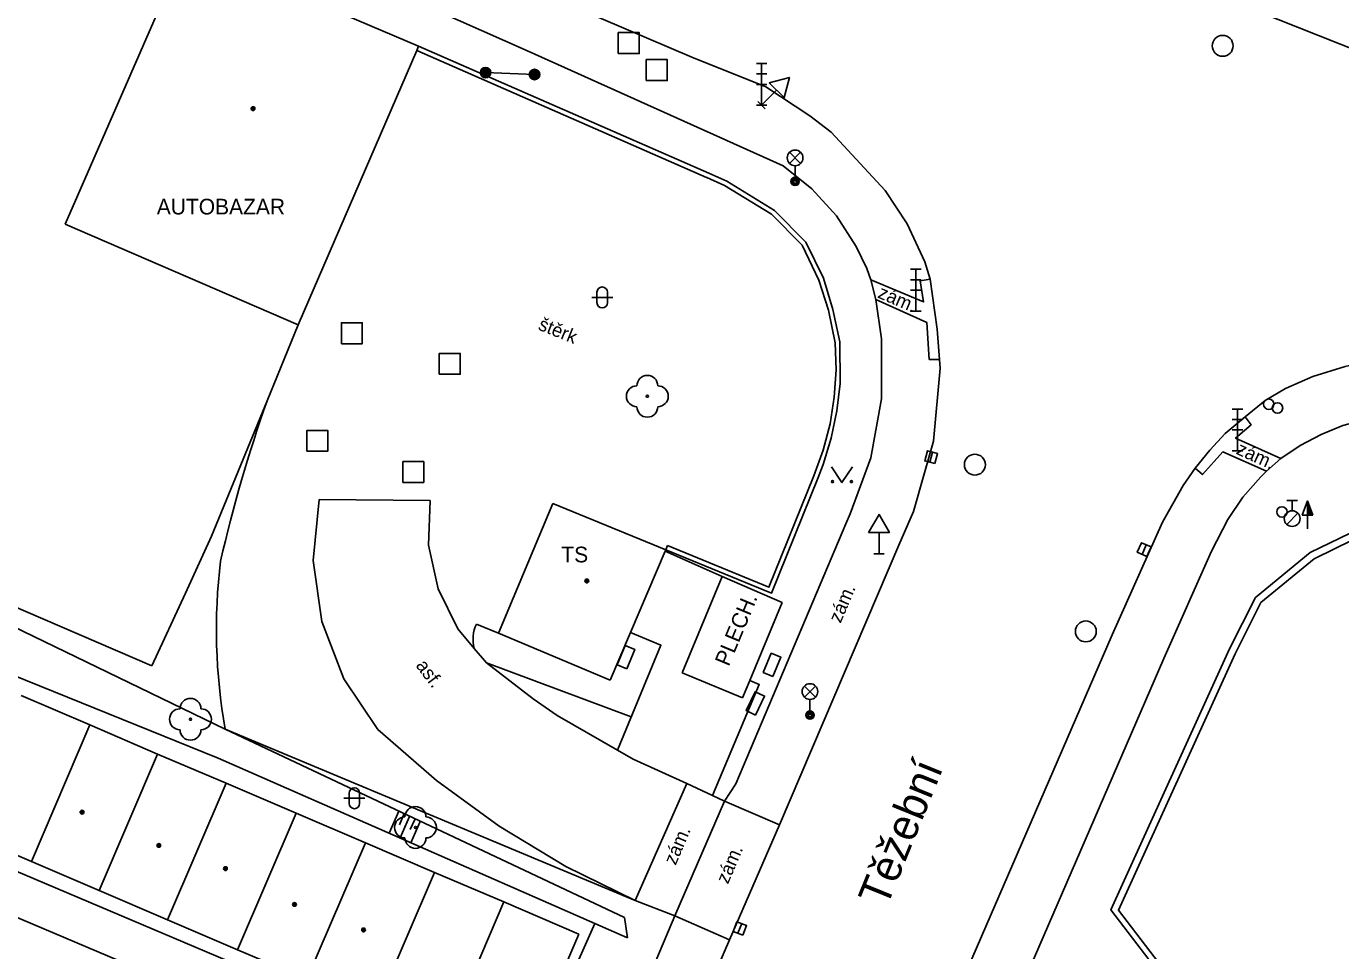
# Model space of a CAD drawing. Extents: x -596024 to -594475, y -1163820 to -1161957.
# Drawn here: x -594738.8 to -594676, y -1162266.2 to -1162222 of the extents above; entities that cross this region are included whole.
import ezdxf

# ---------------------------------------------------------------- set-up
doc = ezdxf.new("R2010")
doc.units = 0
for name, color, linetype in [('Level 10', 7, 'Continuous'), ('Level 11', 7, 'Continuous'), ('Level 14', 7, 'Continuous'), ('Level 15', 7, 'Continuous'), ('Level 22', 7, 'Continuous'), ('Level 24', 7, 'Continuous'), ('Level 25', 7, 'Continuous'), ('Level 26', 7, 'Continuous'), ('Level 27', 7, 'Continuous'), ('Level 28', 7, 'Continuous'), ('Level 33', 7, 'Continuous'), ('Level 34', 7, 'Continuous'), ('Level 36', 7, 'Continuous'), ('Level 39', 7, 'Continuous'), ('Level 40', 7, 'Continuous'), ('Level 41', 7, 'Continuous'), ('Level 49', 7, 'Continuous'), ('Level 5', 7, 'Continuous'), ('Level 7', 7, 'Continuous'), ('Level 8', 7, 'Continuous')]:
    doc.layers.add(name, color=color, linetype=linetype)

msp = doc.modelspace()

# ---------------------------------------------------------------- linework, layer by layer
at = {"layer": 'Level 10'}
for points in [[(-594743.15, -1162207.86), (-594736.49, -1162210.9), (-594707.02, -1162223.49)], [(-594675.07, -1162223.25), (-594696.91, -1162214.57), (-594697.58, -1162214.16), (-594698.03, -1162214), (-594698.11, -1162214.12), (-594710.48, -1162209.16)], [(-594707.02, -1162223.49), (-594703.49, -1162224.91), (-594701.38, -1162226.29), (-594700.36, -1162227.07), (-594697.78, -1162229.86), (-594696.73, -1162231.45), (-594695.89, -1162233.27), (-594695.63, -1162234.11)], [(-594695.63, -1162234.11), (-594695.31, -1162236.49), (-594695.19, -1162237.94)], [(-594695.19, -1162237.94), (-594695.16, -1162238.35), (-594695.48, -1162241.84), (-594696.43, -1162245.21), (-594697.13, -1162246.82)], [(-594680.58, -1162240.68), (-594679.63, -1162239.91), (-594678.66, -1162239.33), (-594677.36, -1162238.75), (-594675.81, -1162238.27), (-594674.6, -1162238), (-594673.18, -1162237.83), (-594671.75, -1162237.81), (-594670.33, -1162237.92), (-594668.92, -1162238.17)], [(-594682.97, -1162243.13), (-594682.28, -1162242.28), (-594681.54, -1162241.48), (-594680.58, -1162240.68)], [(-594682.97, -1162243.13), (-594683.55, -1162243.97), (-594684.53, -1162245.72), (-594686.94, -1162251.1), (-594695.56, -1162271.01)], [(-594697.13, -1162246.82), (-594702.83, -1162260.18)], [(-594702.83, -1162260.18), (-594705.22, -1162265.68)], [(-594705.22, -1162265.68), (-594710.08, -1162276.93)]]:
    msp.add_lwpolyline(points, dxfattribs=at)
at = {"layer": 'Level 11'}
for points in [[(-594714.84, -1162223.2), (-594719.3, -1162221.23), (-594739.83, -1162212.46), (-594759.63, -1162204.07), (-594759.98, -1162203.92), (-594762.4, -1162202.4), (-594767.29, -1162200.27)], [(-594702.66, -1162228.69), (-594714.84, -1162223.2)], [(-594716.88, -1162224.23), (-594714.54, -1162224.32)], [(-594702.66, -1162228.69), (-594701.29, -1162229.78), (-594700.12, -1162231.07), (-594699.17, -1162232.54), (-594698.66, -1162233.6), (-594698.47, -1162234.14)], [(-594698.47, -1162234.14), (-594695.95, -1162235.19), (-594696.12, -1162234.19), (-594695.63, -1162234.11)], [(-594698.47, -1162234.14), (-594698.24, -1162235.08)], [(-594698.24, -1162235.08), (-594697.96, -1162236.96), (-594697.96, -1162239.82), (-594698.47, -1162242.64), (-594699.46, -1162245.32)], [(-594698.24, -1162235.08), (-594695.8, -1162236.17), (-594695.68, -1162237.94)], [(-594695.68, -1162237.94), (-594695.19, -1162237.94)], [(-594680.58, -1162240.68), (-594680.3, -1162241.06), (-594681.04, -1162241.7), (-594678.88, -1162242.68)], [(-594678.88, -1162242.68), (-594677.95, -1162242.05), (-594676.96, -1162241.52), (-594675.92, -1162241.1), (-594674.84, -1162240.81), (-594673.84, -1162240.64), (-594672.61, -1162240.58), (-594671.49, -1162240.66), (-594670.43, -1162240.8)], [(-594679.57, -1162243.28), (-594681.66, -1162242.36), (-594682.63, -1162243.44), (-594682.97, -1162243.13)], [(-594679.57, -1162243.28), (-594678.88, -1162242.68)], [(-594682.2, -1162247.11), (-594681.42, -1162245.59), (-594680.69, -1162244.52), (-594679.84, -1162243.55), (-594679.57, -1162243.28)], [(-594724.83, -1162244.63), (-594725.11, -1162247.55), (-594724.71, -1162250.46), (-594723.66, -1162253.2), (-594722.02, -1162255.63), (-594719.22, -1162258.06), (-594716.23, -1162260.25), (-594713.05, -1162262.17), (-594709.73, -1162263.81)], [(-594724.83, -1162244.63), (-594719.53, -1162244.68)], [(-594710.58, -1162256.61), (-594713.46, -1162254.96), (-594714.61, -1162254.16), (-594716.83, -1162252.45), (-594717.42, -1162251.75), (-594718.21, -1162250.82), (-594719.15, -1162248.9), (-594719.6, -1162246.82), (-594719.53, -1162244.68)], [(-594699.66, -1162245.79), (-594699.46, -1162245.32)], [(-594705.47, -1162259.05), (-594704.92, -1162258.23), (-594699.66, -1162245.79)], [(-594682.2, -1162247.11), (-594684.47, -1162252.23), (-594693.08, -1162272.1), (-594700.25, -1162288.69), (-594715.41, -1162323.63)], [(-594705.58, -1162248.31), (-594707.49, -1162252.92)], [(-594705.58, -1162248.31), (-594702.71, -1162249.56)], [(-594717.37, -1162273.91), (-594740.22, -1162264.21), (-594761.82, -1162254.28), (-594768.91, -1162249.85)], [(-594768.91, -1162249.85), (-594715.49, -1162272.51)], [(-594702.71, -1162249.56), (-594704.26, -1162253.29)], [(-594716.27, -1162251.03), (-594717.32, -1162250.59)], [(-594709.92, -1162255.03), (-594716.83, -1162252.45)], [(-594707.49, -1162252.92), (-594704.6, -1162254.12)], [(-594704.26, -1162253.29), (-594704.6, -1162254.12)], [(-594729.32, -1162255.62), (-594709.73, -1162263.81)], [(-594707.27, -1162258.21), (-594709.82, -1162257.05), (-594710.58, -1162256.61)], [(-594709.73, -1162263.81), (-594707.27, -1162258.21)], [(-594707.27, -1162258.21), (-594706.04, -1162258.78)], [(-594707.83, -1162264.54), (-594705.47, -1162259.05)], [(-594706.04, -1162258.78), (-594705.47, -1162259.05)], [(-594705.47, -1162259.05), (-594702.83, -1162260.18)], [(-594709.73, -1162263.81), (-594707.83, -1162264.54)], [(-594715.22, -1162271.94), (-594714.86, -1162272.1), (-594711.66, -1162264.9)], [(-594707.83, -1162264.54), (-594712.61, -1162275.87)], [(-594707.83, -1162264.54), (-594705.22, -1162265.68)]]:
    msp.add_lwpolyline(points, dxfattribs=at)
for centre, radius, start, end in [((-594663.197, -1162262.656), 68.035, 160.47738, 167.19762), ((-594702.621, -1162250.866), 27.119, 173.03959, 190.09522), ((-594715.73, -1162251.311), 1.746, 155.59144, 194.55434)]:
    msp.add_arc(centre, radius, start, end, dxfattribs=at)
at = {"layer": 'Level 14'}
for points in [[(-594729.32, -1162255.62), (-594757.85, -1162241.8)], [(-594729.66, -1162257), (-594765.75, -1162242.39)], [(-594710.24, -1162264.62), (-594729.32, -1162255.62)], [(-594729.66, -1162257), (-594711.66, -1162264.9)], [(-594711.66, -1162264.9), (-594710.1, -1162265.58)], [(-594710.1, -1162265.58), (-594710.24, -1162264.62)]]:
    msp.add_lwpolyline(points, dxfattribs=at)
at = {"layer": 'Level 15'}
for points in [[(-594721.48, -1162260.59), (-594721.02, -1162259.53)], [(-594721, -1162260.18), (-594720.77, -1162259.65)], [(-594720.96, -1162260.81), (-594720.51, -1162259.78)], [(-594720.48, -1162260.41), (-594720.25, -1162259.9)], [(-594720.45, -1162261.04), (-594720, -1162260.02)]]:
    msp.add_lwpolyline(points, dxfattribs=at)
at = {"layer": 'Level 22'}
for centre in [(-594709.15, -1162239.7), (-594730.98, -1162255.14), (-594720.23, -1162260.31)]:
    msp.add_circle(centre, 0.05, dxfattribs=at)
for centre, start, end in [((-594709.15, -1162239.2), 0, 180), ((-594709.65, -1162239.7), 90, 270), ((-594708.65, -1162239.7), 270, 90), ((-594709.15, -1162240.2), 180, 0), ((-594730.98, -1162254.64), 0, 180), ((-594731.48, -1162255.14), 90, 270), ((-594730.48, -1162255.14), 270, 90), ((-594730.98, -1162255.64), 180, 0), ((-594720.73, -1162260.31), 90, 270), ((-594720.23, -1162259.81), 0, 180), ((-594719.73, -1162260.31), 270, 90), ((-594720.23, -1162260.81), 180, 0)]:
    msp.add_arc(centre, 0.5, start, end, dxfattribs=at)
at = {"layer": 'Level 24'}
for points in [[(-594710.131, -1162252.728), (-594709.748, -1162251.804), (-594710.209, -1162251.612), (-594710.592, -1162252.536)], [(-594703.153, -1162253.098), (-594702.766, -1162252.176), (-594703.227, -1162251.982), (-594703.614, -1162252.904)], [(-594703.975, -1162254.939), (-594703.552, -1162254.033), (-594704.005, -1162253.821), (-594704.428, -1162254.727)]]:
    msp.add_lwpolyline(points, close=True, dxfattribs=at)
at = {"layer": 'Level 25'}
for p, q in [((-594677.862, -1162245.378), (-594677.61, -1162244.704)), ((-594677.61, -1162245.378), (-594677.862, -1162245.378)), ((-594677.61, -1162246.03), (-594677.61, -1162245.38))]:
    msp.add_line(p, q, dxfattribs=at)
for points in [[(-594677.36, -1162245.38), (-594677.61, -1162245.38), (-594677.61, -1162244.704), (-594677.61, -1162244.704)], [(-594677.417, -1162245.34), (-594677.57, -1162245.34), (-594677.57, -1162244.927)], [(-594677.475, -1162245.3), (-594677.53, -1162245.3), (-594677.53, -1162245.151)]]:
    msp.add_lwpolyline(points, close=True, dxfattribs=at)
for centre, radius in [((-594716.88, -1162224.23), 0.25), ((-594716.88, -1162224.23), 0.2), ((-594716.88, -1162224.23), 0.15), ((-594714.54, -1162224.32), 0.25), ((-594714.54, -1162224.32), 0.2), ((-594716.88, -1162224.23), 0.1), ((-594716.88, -1162224.23), 0.05), ((-594714.54, -1162224.32), 0.15), ((-594714.54, -1162224.32), 0.1), ((-594714.54, -1162224.32), 0.05)]:
    msp.add_circle(centre, radius, dxfattribs=at)
at = {"layer": 'Level 26'}
for points in [[(-594710.54, -1162223.32), (-594709.54, -1162223.32), (-594709.54, -1162222.32), (-594710.54, -1162222.32)], [(-594709.2, -1162224.61), (-594708.2, -1162224.61), (-594708.2, -1162223.61), (-594709.2, -1162223.61)], [(-594723.77, -1162237.19), (-594722.77, -1162237.19), (-594722.77, -1162236.19), (-594723.77, -1162236.19)], [(-594719.09, -1162238.65), (-594718.09, -1162238.65), (-594718.09, -1162237.65), (-594719.09, -1162237.65)], [(-594725.42, -1162242.33), (-594724.42, -1162242.33), (-594724.42, -1162241.33), (-594725.42, -1162241.33)], [(-594720.83, -1162243.82), (-594719.83, -1162243.82), (-594719.83, -1162242.82), (-594720.83, -1162242.82)]]:
    msp.add_lwpolyline(points, close=True, dxfattribs=at)
at = {"layer": 'Level 27'}
for p, q in [((-594695.655, -1162242.851), (-594695.525, -1162242.369)), ((-594685.51, -1162247.259), (-594685.309, -1162246.801)), ((-594704.822, -1162265.372), (-594704.638, -1162264.908))]:
    msp.add_line(p, q, dxfattribs=at)
for points in [[(-594695.413, -1162242.916), (-594695.284, -1162242.433), (-594695.767, -1162242.304), (-594695.896, -1162242.787)], [(-594685.282, -1162247.359), (-594685.08, -1162246.902), (-594685.538, -1162246.701), (-594685.739, -1162247.158)], [(-594704.59, -1162265.465), (-594704.405, -1162265), (-594704.87, -1162264.815), (-594705.055, -1162265.28)]]:
    msp.add_lwpolyline(points, close=True, dxfattribs=at)
for centre in [(-594681.66, -1162222.95), (-594693.5, -1162242.97), (-594688.2, -1162250.94)]:
    msp.add_circle(centre, 0.5, dxfattribs=at)
at = {"layer": 'Level 28'}
for p, q in [((-594678.59, -1162244.675), (-594678.09, -1162244.675)), ((-594678.34, -1162245.175), (-594678.34, -1162244.675)), ((-594678.598, -1162245.822), (-594678.068, -1162245.292))]:
    msp.add_line(p, q, dxfattribs=at)
for centre, radius in [((-594679.46, -1162240.08), 0.25), ((-594679.04, -1162240.26), 0.25), ((-594678.83, -1162245.23), 0.25), ((-594678.34, -1162245.55), 0.375)]:
    msp.add_circle(centre, radius, dxfattribs=at)
at = {"layer": 'Level 33'}
for p, q in [((-594703.94, -1162223.79), (-594703.44, -1162223.79)), ((-594703.69, -1162225.79), (-594703.69, -1162223.79)), ((-594703.94, -1162224.29), (-594703.44, -1162224.29)), ((-594703.94, -1162224.79), (-594703.44, -1162224.79)), ((-594703.94, -1162225.79), (-594703.44, -1162225.79)), ((-594702.355, -1162228.57), (-594701.825, -1162228.04)), ((-594702.355, -1162228.04), (-594701.825, -1162228.57)), ((-594702.09, -1162228.68), (-594702.09, -1162229.43)), ((-594696.57, -1162233.63), (-594696.07, -1162233.63)), ((-594696.57, -1162234.13), (-594696.07, -1162234.13)), ((-594696.32, -1162235.63), (-594696.32, -1162233.63)), ((-594696.57, -1162234.63), (-594696.07, -1162234.63)), ((-594696.57, -1162235.63), (-594696.07, -1162235.63)), ((-594681.2, -1162240.31), (-594680.7, -1162240.31)), ((-594680.95, -1162242.31), (-594680.95, -1162240.31)), ((-594681.2, -1162240.81), (-594680.7, -1162240.81)), ((-594681.2, -1162241.31), (-594680.7, -1162241.31)), ((-594681.2, -1162242.31), (-594680.7, -1162242.31)), ((-594701.645, -1162254.08), (-594701.115, -1162253.55)), ((-594701.645, -1162253.55), (-594701.115, -1162254.08)), ((-594701.38, -1162254.19), (-594701.38, -1162254.94))]:
    msp.add_line(p, q, dxfattribs=at)
for centre, radius in [((-594702.09, -1162228.305), 0.375), ((-594702.09, -1162229.43), 0.2), ((-594702.09, -1162229.43), 0.145), ((-594702.09, -1162229.43), 0.0876), ((-594701.38, -1162253.815), 0.375), ((-594701.38, -1162254.94), 0.2), ((-594701.38, -1162254.94), 0.145), ((-594701.38, -1162254.94), 0.0876)]:
    msp.add_circle(centre, radius, dxfattribs=at)
at = {"layer": 'Level 34'}
for p, q in [((-594702.971, -1162225.07), (-594703.69, -1162225.79)), ((-594703.867, -1162225.613), (-594703.513, -1162225.967)), ((-594698.08, -1162246.212), (-594698.08, -1162247.23)), ((-594698.33, -1162247.23), (-594697.83, -1162247.23))]:
    msp.add_line(p, q, dxfattribs=at)
for points in [[(-594703.324, -1162224.716), (-594702.617, -1162225.423), (-594702.359, -1162224.457)], [(-594698.58, -1162246.212), (-594697.58, -1162246.212), (-594698.08, -1162245.346)]]:
    msp.add_lwpolyline(points, close=True, dxfattribs=at)
at = {"layer": 'Level 36'}
for p, q in [((-594711.556, -1162234.726), (-594711.556, -1162235.226)), ((-594711.056, -1162234.726), (-594711.056, -1162235.226)), ((-594711.806, -1162234.976), (-594710.806, -1162234.976)), ((-594723.396, -1162258.666), (-594723.396, -1162259.166)), ((-594722.896, -1162258.666), (-594722.896, -1162259.166)), ((-594723.646, -1162258.916), (-594722.646, -1162258.916))]:
    msp.add_line(p, q, dxfattribs=at)
msp.add_lwpolyline([(-594700.35, -1162243.08), (-594699.85, -1162243.83), (-594699.35, -1162243.08)], dxfattribs=at)
for centre in [(-594700.3, -1162243.78), (-594699.401, -1162243.78)]:
    msp.add_circle(centre, 0.05, dxfattribs=at)
for centre, start, end in [((-594711.306, -1162234.726), 0, 180), ((-594711.306, -1162235.226), 180, 0), ((-594723.146, -1162258.666), 0, 180), ((-594723.146, -1162259.166), 180, 0)]:
    msp.add_arc(centre, 0.25, start, end, dxfattribs=at)
at = {"layer": 'Level 39'}
for centre, radius in [((-594727.99, -1162225.95), 0.09), ((-594727.99, -1162225.95), 0.0398), ((-594712.04, -1162248.53), 0.09), ((-594712.04, -1162248.53), 0.0398), ((-594736.16, -1162259.58), 0.09), ((-594736.16, -1162259.58), 0.0398), ((-594732.49, -1162261.17), 0.09), ((-594732.49, -1162261.17), 0.0398), ((-594729.31, -1162262.28), 0.09), ((-594729.31, -1162262.28), 0.0398), ((-594726.01, -1162263.99), 0.09), ((-594726.01, -1162263.99), 0.0398), ((-594722.71, -1162265.21), 0.09), ((-594722.71, -1162265.21), 0.0398)]:
    msp.add_circle(centre, radius, dxfattribs=at)
at = {"layer": 'Level 5'}
for points in [[(-594731.18, -1162218.24), (-594720.08, -1162222.96)], [(-594736.96, -1162231.48), (-594731.29, -1162218.48)], [(-594720.17, -1162223.18), (-594725.83, -1162236.28)], [(-594720.08, -1162222.96), (-594720.17, -1162223.18)], [(-594725.83, -1162236.28), (-594736.96, -1162231.48)], [(-594716.27, -1162251.03), (-594713.67, -1162244.82)], [(-594713.67, -1162244.82), (-594708.27, -1162247.04)], [(-594708.3, -1162247.11), (-594709.95, -1162251)], [(-594708.27, -1162247.04), (-594708.3, -1162247.11)], [(-594710.92, -1162253.27), (-594716.27, -1162251.03)], [(-594709.95, -1162251), (-594710.92, -1162253.27)], [(-594735.79, -1162255.41), (-594739.07, -1162254.01)], [(-594738.58, -1162261.94), (-594735.79, -1162255.41)], [(-594735.79, -1162255.41), (-594732.55, -1162256.8)], [(-594735.34, -1162263.33), (-594732.55, -1162256.8)], [(-594732.55, -1162256.8), (-594729.28, -1162258.19)], [(-594729.28, -1162258.19), (-594732.08, -1162264.72)], [(-594725.93, -1162259.63), (-594729.28, -1162258.19)], [(-594728.73, -1162266.16), (-594725.93, -1162259.63)], [(-594725.93, -1162259.63), (-594722.62, -1162261.04)], [(-594741.87, -1162260.54), (-594738.58, -1162261.94)], [(-594722.62, -1162261.04), (-594725.42, -1162267.57)], [(-594719.32, -1162262.46), (-594722.62, -1162261.04)], [(-594735.34, -1162263.33), (-594738.58, -1162261.94)], [(-594722.12, -1162268.99), (-594719.32, -1162262.46)], [(-594719.32, -1162262.46), (-594716, -1162263.87)], [(-594732.08, -1162264.72), (-594735.34, -1162263.33)], [(-594718.8, -1162270.41), (-594716, -1162263.87)], [(-594716, -1162263.87), (-594712.42, -1162265.41)], [(-594732.08, -1162264.72), (-594728.73, -1162266.16)], [(-594712.42, -1162265.41), (-594715.22, -1162271.94)], [(-594725.42, -1162267.57), (-594728.73, -1162266.16)]]:
    msp.add_lwpolyline(points, dxfattribs=at)
at = {"layer": 'Level 7'}
for points in [[(-594706.32, -1162229.24), (-594720.17, -1162223.18)], [(-594706.22, -1162229.04), (-594720.08, -1162222.96)], [(-594706.22, -1162229.04), (-594705.36, -1162229.42), (-594703.07, -1162230.82), (-594701.58, -1162232.34), (-594700.74, -1162234.06), (-594700.28, -1162235.55), (-594699.95, -1162237.1), (-594699.94, -1162239.09), (-594700.09, -1162240.4), (-594700.36, -1162241.7), (-594700.75, -1162242.96), (-594700.99, -1162243.58)], [(-594701.19, -1162243.5), (-594700.75, -1162242.28), (-594700.42, -1162241.02), (-594700.22, -1162239.74), (-594700.13, -1162238.44), (-594700.17, -1162237.14), (-594700.5, -1162235.59), (-594700.95, -1162234.15), (-594701.76, -1162232.47), (-594703.21, -1162231), (-594705.47, -1162229.62), (-594706.31, -1162229.25), (-594706.32, -1162229.24)], [(-594725.83, -1162236.28), (-594727.32, -1162239.92), (-594729.97, -1162246.38), (-594731.22, -1162249.11)], [(-594732.82, -1162252.58), (-594757.85, -1162241.8)], [(-594708.27, -1162247.04), (-594703.22, -1162249.12), (-594700.99, -1162243.58)], [(-594708.19, -1162246.84), (-594703.34, -1162248.83), (-594701.19, -1162243.5)], [(-594660.41, -1162245.9), (-594665.64, -1162245.17), (-594668.6, -1162245.03), (-594671.65, -1162245.15), (-594674.65, -1162245.79), (-594677.48, -1162247.17), (-594680.09, -1162249.32)], [(-594679.84, -1162249.56), (-594677.29, -1162247.47), (-594674.53, -1162246.12), (-594671.61, -1162245.5), (-594668.6, -1162245.38), (-594665.67, -1162245.52), (-594660.54, -1162246.23), (-594650.02, -1162250.76), (-594617.62, -1162264.53)], [(-594708.3, -1162247.11), (-594705.58, -1162248.31)], [(-594708.19, -1162246.84), (-594708.27, -1162247.04)], [(-594680.09, -1162249.32), (-594681.33, -1162251.77), (-594687, -1162264.25), (-594684.16, -1162267.97)], [(-594683.65, -1162268.18), (-594686.64, -1162264.26), (-594681.07, -1162252.01), (-594679.84, -1162249.56)], [(-594710.58, -1162256.61), (-594708.5, -1162251.6), (-594709.95, -1162251)], [(-594704.26, -1162253.29), (-594703.8, -1162253.48), (-594706.04, -1162258.78)]]:
    msp.add_lwpolyline(points, dxfattribs=at)
at = {"layer": 'Level 8'}
msp.add_lwpolyline([(-594731.22, -1162249.11), (-594732.82, -1162252.58)], dxfattribs=at)

# ---------------------------------------------------------------- texts
at = {"layer": 'Level 40'}
for s, rotation, p in [('zám.', 336.88, (-594698.19, -1162234.97)), ('štěrk', 338.06, (-594714.41, -1162236.5)), ('zám.', 335.6, (-594681.06, -1162242.44)), ('zám.', 66.94, (-594699.92, -1162250.58)), ('asf.', 306.95, (-594720.24, -1162252.58)), ('zám.', 66.94, (-594707.8, -1162262.15)), ('zám.', 66.94, (-594705.3, -1162263.05))]:
    msp.add_text(s, height=0.65, rotation=rotation, dxfattribs=at).set_placement(p)
at = {"layer": 'Level 41'}
for s, p in [('AUTOBAZAR', (-594732.59, -1162231.01)), ('TS', (-594713.26, -1162247.64))]:
    msp.add_text(s, height=0.75, dxfattribs=at).set_placement(p)
msp.add_text('PLECH.', height=0.75, rotation=67.36, dxfattribs=at).set_placement((-594705.26, -1162252.65))
at = {"layer": 'Level 49'}
msp.add_text('Těžební', height=1.5, rotation=67.93, dxfattribs=at).set_placement((-594697.72, -1162264.18))

doc.saveas('drawing.dxf')
